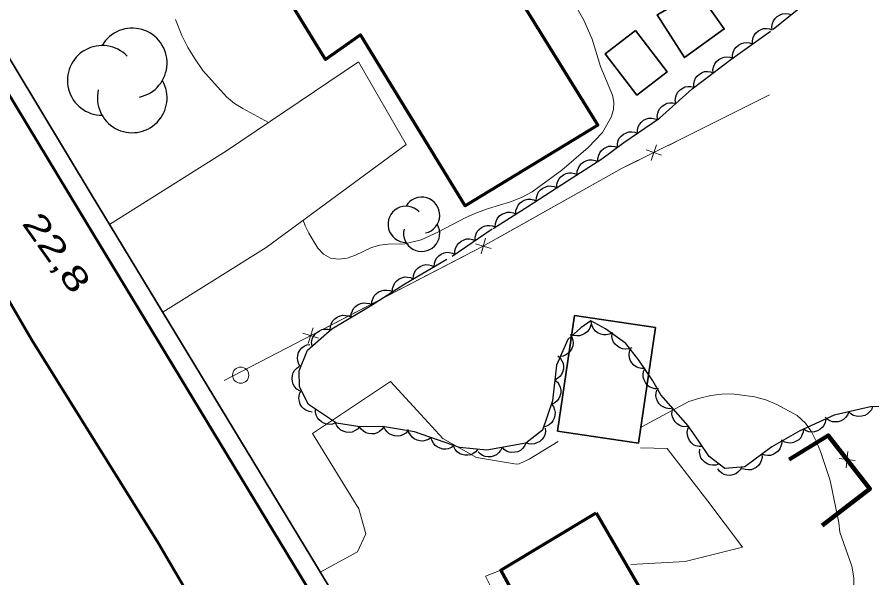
# Model space of a CAD drawing. Extents: x 356765 to 358572, y 5103174 to 5104650.
# Drawn here: x 356976.5 to 357029.2, y 5104149.8 to 5104184.4 of the extents above; entities that cross this region are included whole.
import ezdxf

# ---------------------------------------------------------------- set-up
doc = ezdxf.new("R2010")
doc.units = 0
doc.header["$LTSCALE"] = 0.6
doc.linetypes.add('DOT_DASHED', pattern=[7.7, 5, -1.2, 0.3, -1.2])
for name, color, linetype, lineweight in [('19', 7, 'Continuous', 13), ('2', 7, 'Continuous', 13), ('21', 7, 'Continuous', 53), ('22', 7, 'Continuous', 35), ('3', 7, 'Continuous', 140), ('31', 7, 'Continuous', 70), ('36', 7, 'Continuous', 13), ('37', 7, 'Continuous', 13), ('44', 7, 'Continuous', 25)]:
    doc.layers.add(name, color=color, linetype=linetype, lineweight=lineweight)

msp = doc.modelspace()

# ---------------------------------------------------------------- linework, layer by layer
at = {"layer": '19'}
for points in [[(356982.17, 5104171.58), (356989.38, 5104176.13), (356997.53, 5104181.62), (357000.48, 5104176.51), (356991.83, 5104170.16), (356985.45, 5104166.18)], [(357007.44, 5104156.81), (357007.28, 5104156.79), (357004.82, 5104157.21), (357002.74, 5104158.38), (357001.38, 5104159.87), (356999.5, 5104161.9), (356994.7, 5104158.7), (356997.55, 5104154.05), (356997.98, 5104152.51), (356997.46, 5104151.4), (356995.17, 5104150.13)], [(357009.85, 5104158.2), (357008.05, 5104157.1), (357007.44, 5104156.81)], [(357014.34, 5104150.61), (357017.69, 5104150.8), (357021.22, 5104151.67), (357019.08, 5104154.52), (357016.58, 5104157.77), (357014.93, 5104157.81)], [(357007.59, 5104145.44), (357005.37, 5104149.9), (357006.32, 5104150.26)]]:
    msp.add_lwpolyline(points, dxfattribs=at)
at = {"layer": '2'}
for points in [[(357010.78, 5104185.33), (357011.44, 5104184.19), (357011.95, 5104183.01), (357012.45, 5104181.33), (357013.2, 5104179.55), (357013.29, 5104179.12), (357013.27, 5104178.67), (357013.12, 5104178.21), (357012.58, 5104177.26), (357011.69, 5104176.33), (357010.07, 5104174.93), (357008.25, 5104173.59), (357007.58, 5104173.24), (357006.9, 5104172.98), (357005.54, 5104172.57), (357004.82, 5104172.3), (357004.15, 5104172.01), (357002.43, 5104171.11), (357001.39, 5104170.63), (357000.38, 5104170.38), (356999.35, 5104170.36), (356998.84, 5104170.3), (356998.33, 5104170.17), (356997.35, 5104169.7), (356996.83, 5104169.51), (356996.3, 5104169.45), (356995.8, 5104169.51), (356995.37, 5104169.76), (356995.03, 5104170.13), (356994.46, 5104171.05), (356994.24, 5104171.49), (356994.12, 5104171.84)], [(356991.97, 5104177.87), (356990.39, 5104178.73), (356989.87, 5104179.05), (356989.38, 5104179.46), (356987.92, 5104181.09), (356987.45, 5104181.78), (356987.01, 5104182.49), (356986.63, 5104183.23), (356986.23, 5104184.22)], [(357014.96, 5104159.08), (357017.91, 5104160.67), (357018.58, 5104160.88), (357019.26, 5104161.03), (357019.92, 5104161.11), (357020.58, 5104161.13), (357021.97, 5104160.96), (357022.66, 5104160.76), (357023.33, 5104160.48), (357024.6, 5104159.8), (357025.1, 5104159.33), (357025.48, 5104158.79), (357025.79, 5104158.18), (357026.03, 5104157.59), (357026.62, 5104155.8), (357027.16, 5104153.19), (357027.23, 5104152.61), (357027.97, 5104150.5), (357028.08, 5104149.79), (357028.14, 5104147.51)]]:
    msp.add_lwpolyline(points, dxfattribs=at)
at = {"layer": '21'}
for points in [[(357013.31, 5104118.03), (357013.3, 5104118.04), (357011.71, 5104120.59), (356980.28, 5104172.46), (356960.82, 5104204.67), (356951.35, 5104220.38)], [(356948.08, 5104213.56), (356952.3, 5104206.51), (356959.31, 5104195.01), (356965.11, 5104185.23), (356971.72, 5104174.15), (356977.35, 5104164.48), (356985.16, 5104151.95), (356992.16, 5104140.03), (356997.9, 5104130.03), (357003.26, 5104122.15), (357008.08, 5104114.42), (357010.06, 5104111.26), (357010.07, 5104111.26)]]:
    msp.add_lwpolyline(points, dxfattribs=at)
at = {"layer": '22'}
msp.add_lwpolyline([(356952.03, 5104221.81), (356954.4, 5104217.86), (356959.29, 5104209.66), (356963.6, 5104202.44), (356966.95, 5104196.86), (356981.04, 5104173.45), (356994.99, 5104150.43), (357006.25, 5104131.76), (357006.82, 5104130.83), (357013.93, 5104119.34)], dxfattribs=at)
at = {"layer": '31'}
for points in [[(356988.2, 5104193.65), (356997.56, 5104199.44), (357004.13, 5104188.51), (357005.16, 5104189.25), (357012.29, 5104177.71), (357004.11, 5104172.74), (356997.65, 5104183.28), (356995.49, 5104181.76), (356988.2, 5104193.65)], [(357012.19, 5104153.8), (357016.27, 5104146.78), (357020.65, 5104149.21), (357024.23, 5104142.8), (357017.12, 5104138.63), (357016.38, 5104139.55), (357012.48, 5104137.33), (357010.83, 5104140.01), (357009.15, 5104139.09), (357007.04, 5104142.95), (357008.55, 5104143.8), (357007.59, 5104145.44), (357008.64, 5104146.01), (357006.32, 5104150.26), (357012.19, 5104153.8)]]:
    msp.add_lwpolyline(points, close=True, dxfattribs=at)
at = {"layer": '31', "lineweight": 35}
for points in [[(357018.47, 5104185.96), (357020.1, 5104183.65), (357017.64, 5104181.88), (357015.95, 5104184.51), (357018.47, 5104185.96)], [(357014.62, 5104183.54), (357012.75, 5104182.11), (357014.71, 5104179.56), (357016.57, 5104180.99), (357014.62, 5104183.54)], [(357009.81, 5104158.83), (357010.86, 5104165.96), (357015.85, 5104165.22), (357014.8, 5104158.1), (357009.81, 5104158.83)]]:
    msp.add_lwpolyline(points, close=True, dxfattribs=at)
at = {"layer": '36'}
msp.add_circle((356990.259, 5104162.29), 0.5, dxfattribs=at)
at = {"layer": '37'}
for p, q in [((357021.12, 5104178.7), (357022.88, 5104179.59)), ((357015.59, 5104175.54), (357015.91, 5104176.49)), ((357016.23, 5104175.86), (357015.28, 5104176.18)), ((357006.1, 5104170.74), (357010.47, 5104173.19)), ((357005.1, 5104169.77), (357005.37, 5104170.73)), ((357005.71, 5104170.11), (357004.75, 5104170.39)), ((356999.91, 5104167.49), (357004.35, 5104169.79)), ((356995.47, 5104165.19), (356999.91, 5104167.49)), ((356995.06, 5104164.58), (356994.1, 5104164.88)), ((356994.43, 5104164.25), (356994.73, 5104165.21)), ((356989.25, 5104161.97), (356993.69, 5104164.27)), ((357027.73, 5104157.58), (357027.61, 5104156.58)), ((357028.17, 5104157.02), (357027.18, 5104157.14))]:
    msp.add_line(p, q, dxfattribs=at)
for points in [[(356989.25, 5104161.97), (357005.18, 5104170.22), (357013.79, 5104175.05), (357017.66, 5104176.96), (357022.88, 5104179.59)], [(357016.65, 5104176.46), (357017.66, 5104176.96), (357021.12, 5104178.7)], [(357010.47, 5104173.19), (357013.79, 5104175.05), (357014.86, 5104175.58)], [(357027.06, 5104157.87), (357026.51, 5104158.57), (357024.1, 5104157.08)], [(357026.14, 5104153.01), (357029.08, 5104155.28), (357028.29, 5104156.29)]]:
    msp.add_lwpolyline(points, dxfattribs=at)
at = {"layer": '37', "lineweight": 158}
msp.add_lwpolyline([(357026.14, 5104153.01), (357029.08, 5104155.28), (357026.51, 5104158.57), (357024.1, 5104157.08)], dxfattribs=at)
at = {"layer": '44', "linetype": 'DOT_DASHED'}
msp.add_lwpolyline([(357031.12, 5104160.39), (357029.12, 5104160.33), (357026.88, 5104159.82), (357024.76, 5104158.85), (357023.03, 5104157.86), (357021.36, 5104156.63), (357020.13, 5104156.54), (357019.17, 5104157.27), (357018.52, 5104158.22), (357017.87, 5104159.17), (357016.19, 5104161.08), (357015.69, 5104161.94), (357014.83, 5104163.21), (357014.03, 5104164.24), (357012.77, 5104165.14), (357011.87, 5104165.64), (357011.24, 5104165.21), (357010.44, 5104164.48), (357009.75, 5104162.9), (357009.5, 5104160.7), (357008.88, 5104158.89), (357007.85, 5104158.1), (357005.45, 5104157.67), (357003.77, 5104157.83), (357000.98, 5104158.8), (356999, 5104159.12), (356997.61, 5104159.1), (356996.17, 5104159.32), (356994.45, 5104160.47), (356993.89, 5104161.57), (356993.86, 5104162.56), (356994.38, 5104163.84), (356995.89, 5104165.15), (356998.26, 5104166.57), (357000.39, 5104167.92), (357003.3, 5104169.63), (357005.83, 5104171.34), (357007.97, 5104172.7), (357010.42, 5104174.27), (357012.55, 5104175.63), (357013.9, 5104176.63), (357016.11, 5104178.14), (357018.11, 5104179.96), (357020.5, 5104181.76), (357023.11, 5104183.63), (357026.69, 5104186.53)], dxfattribs=at)
at = {"layer": '44'}
for points in [[(357023.06, 5104183.59), (357023.04, 5104183.79), (357023.08, 5104183.99), (357023.14, 5104184.15), (357023.24, 5104184.29), (357023.37, 5104184.42), (357023.54, 5104184.51), (357023.69, 5104184.58), (357023.86, 5104184.59), (357024.05, 5104184.58), (357024.22, 5104184.53)], [(357021.83, 5104182.72), (357021.83, 5104182.92), (357021.88, 5104183.12), (357021.95, 5104183.27), (357022.06, 5104183.41), (357022.2, 5104183.53), (357022.37, 5104183.61), (357022.52, 5104183.67), (357022.7, 5104183.67), (357022.88, 5104183.65), (357023.05, 5104183.59)], [(357020.61, 5104181.84), (357020.61, 5104182.05), (357020.66, 5104182.25), (357020.73, 5104182.4), (357020.84, 5104182.53), (357020.98, 5104182.65), (357021.15, 5104182.74), (357021.3, 5104182.79), (357021.48, 5104182.8), (357021.66, 5104182.78), (357021.83, 5104182.72)], [(357019.41, 5104180.94), (357019.4, 5104181.15), (357019.45, 5104181.35), (357019.51, 5104181.5), (357019.62, 5104181.64), (357019.76, 5104181.76), (357019.93, 5104181.85), (357020.08, 5104181.91), (357020.26, 5104181.92), (357020.44, 5104181.9), (357020.61, 5104181.84)], [(357018.22, 5104180.04), (357018.21, 5104180.25), (357018.25, 5104180.45), (357018.32, 5104180.6), (357018.42, 5104180.74), (357018.56, 5104180.86), (357018.73, 5104180.95), (357018.88, 5104181.01), (357019.06, 5104181.02), (357019.24, 5104181), (357019.41, 5104180.94)], [(357017.1, 5104179.04), (357017.07, 5104179.25), (357017.1, 5104179.45), (357017.15, 5104179.61), (357017.24, 5104179.75), (357017.37, 5104179.89), (357017.53, 5104179.99), (357017.67, 5104180.07), (357017.85, 5104180.09), (357018.03, 5104180.09), (357018.21, 5104180.05)], [(357015.99, 5104178.03), (357015.96, 5104178.24), (357015.99, 5104178.44), (357016.04, 5104178.6), (357016.13, 5104178.74), (357016.26, 5104178.88), (357016.42, 5104178.98), (357016.56, 5104179.06), (357016.74, 5104179.08), (357016.92, 5104179.08), (357017.1, 5104179.04)], [(357014.74, 5104177.2), (357014.74, 5104177.41), (357014.79, 5104177.61), (357014.86, 5104177.76), (357014.98, 5104177.89), (357015.12, 5104178.01), (357015.29, 5104178.09), (357015.45, 5104178.14), (357015.62, 5104178.14), (357015.81, 5104178.11), (357015.98, 5104178.05)], [(357013.5, 5104176.36), (357013.5, 5104176.56), (357013.56, 5104176.76), (357013.62, 5104176.91), (357013.74, 5104177.04), (357013.88, 5104177.16), (357014.06, 5104177.24), (357014.21, 5104177.29), (357014.39, 5104177.3), (357014.57, 5104177.27), (357014.74, 5104177.2)], [(357012.3, 5104175.45), (357012.29, 5104175.66), (357012.35, 5104175.85), (357012.41, 5104176.01), (357012.52, 5104176.14), (357012.66, 5104176.27), (357012.83, 5104176.35), (357012.98, 5104176.41), (357013.15, 5104176.42), (357013.34, 5104176.4), (357013.51, 5104176.34)], [(357011.03, 5104174.66), (357011.03, 5104174.87), (357011.1, 5104175.06), (357011.17, 5104175.21), (357011.29, 5104175.34), (357011.44, 5104175.45), (357011.61, 5104175.52), (357011.77, 5104175.57), (357011.94, 5104175.57), (357012.13, 5104175.54), (357012.29, 5104175.47)], [(357009.76, 5104173.85), (357009.77, 5104174.06), (357009.83, 5104174.25), (357009.91, 5104174.4), (357010.02, 5104174.53), (357010.17, 5104174.64), (357010.35, 5104174.72), (357010.5, 5104174.76), (357010.68, 5104174.76), (357010.86, 5104174.73), (357011.03, 5104174.66)], [(357008.5, 5104173.04), (357008.51, 5104173.25), (357008.57, 5104173.44), (357008.64, 5104173.59), (357008.76, 5104173.72), (357008.91, 5104173.83), (357009.08, 5104173.91), (357009.24, 5104173.96), (357009.42, 5104173.95), (357009.6, 5104173.92), (357009.76, 5104173.85)], [(357007.24, 5104172.23), (357007.24, 5104172.44), (357007.31, 5104172.64), (357007.38, 5104172.78), (357007.5, 5104172.91), (357007.65, 5104173.02), (357007.82, 5104173.1), (357007.98, 5104173.15), (357008.15, 5104173.14), (357008.34, 5104173.11), (357008.5, 5104173.04)], [(357005.97, 5104171.43), (357005.98, 5104171.64), (357006.04, 5104171.83), (357006.11, 5104171.98), (357006.23, 5104172.11), (357006.38, 5104172.22), (357006.56, 5104172.29), (357006.71, 5104172.34), (357006.89, 5104172.34), (357007.07, 5104172.31), (357007.24, 5104172.23)], [(357004.72, 5104170.59), (357004.72, 5104170.8), (357004.78, 5104171), (357004.85, 5104171.15), (357004.97, 5104171.28), (357005.11, 5104171.4), (357005.29, 5104171.47), (357005.44, 5104171.53), (357005.62, 5104171.53), (357005.8, 5104171.5), (357005.97, 5104171.43)], [(357003.48, 5104169.75), (357003.48, 5104169.96), (357003.54, 5104170.16), (357003.61, 5104170.31), (357003.73, 5104170.44), (357003.87, 5104170.56), (357004.04, 5104170.63), (357004.2, 5104170.69), (357004.37, 5104170.69), (357004.56, 5104170.66), (357004.72, 5104170.59)], [(357002.2, 5104168.98), (357002.21, 5104169.19), (357002.28, 5104169.38), (357002.36, 5104169.53), (357002.48, 5104169.65), (357002.63, 5104169.76), (357002.81, 5104169.83), (357002.97, 5104169.87), (357003.15, 5104169.86), (357003.33, 5104169.82), (357003.49, 5104169.74)], [(357000.9, 5104168.22), (357000.92, 5104168.43), (357000.99, 5104168.62), (357001.07, 5104168.77), (357001.19, 5104168.89), (357001.34, 5104169), (357001.52, 5104169.07), (357001.68, 5104169.11), (357001.85, 5104169.1), (357002.03, 5104169.06), (357002.2, 5104168.98)], [(356999.63, 5104167.44), (356999.63, 5104167.64), (356999.7, 5104167.84), (356999.77, 5104167.99), (356999.89, 5104168.11), (357000.04, 5104168.23), (357000.21, 5104168.3), (357000.37, 5104168.35), (357000.55, 5104168.34), (357000.73, 5104168.31), (357000.89, 5104168.24)], [(356998.36, 5104166.63), (356998.36, 5104166.84), (356998.43, 5104167.03), (356998.5, 5104167.18), (356998.62, 5104167.31), (356998.77, 5104167.42), (356998.95, 5104167.5), (356999.1, 5104167.54), (356999.28, 5104167.54), (356999.46, 5104167.51), (356999.63, 5104167.44)], [(356997.07, 5104165.86), (356997.08, 5104166.07), (356997.15, 5104166.26), (356997.23, 5104166.4), (356997.35, 5104166.53), (356997.5, 5104166.64), (356997.68, 5104166.71), (356997.84, 5104166.75), (356998.02, 5104166.74), (356998.2, 5104166.71), (356998.36, 5104166.63)], [(356995.79, 5104165.09), (356995.8, 5104165.3), (356995.87, 5104165.49), (356995.94, 5104165.63), (356996.07, 5104165.76), (356996.22, 5104165.87), (356996.4, 5104165.94), (356996.55, 5104165.98), (356996.73, 5104165.97), (356996.91, 5104165.94), (356997.07, 5104165.86)], [(357011.89, 5104165.65), (357011.89, 5104165.44), (357011.83, 5104165.25), (357011.76, 5104165.1), (357011.64, 5104164.96), (357011.5, 5104164.85), (357011.33, 5104164.77), (357011.17, 5104164.71), (357011, 5104164.71), (357010.81, 5104164.74), (357010.65, 5104164.8)], [(357013.2, 5104164.9), (357013.01, 5104164.81), (357012.81, 5104164.77), (357012.65, 5104164.77), (357012.48, 5104164.81), (357012.31, 5104164.88), (357012.16, 5104165), (357012.04, 5104165.12), (357011.96, 5104165.28), (357011.9, 5104165.45), (357011.89, 5104165.63)], [(356994.67, 5104164.09), (356994.64, 5104164.3), (356994.68, 5104164.5), (356994.73, 5104164.65), (356994.83, 5104164.8), (356994.95, 5104164.93), (356995.12, 5104165.03), (356995.27, 5104165.1), (356995.44, 5104165.12), (356995.63, 5104165.12), (356995.8, 5104165.07)], [(357014.39, 5104163.98), (357014.19, 5104163.91), (357013.99, 5104163.9), (357013.82, 5104163.91), (357013.66, 5104163.97), (357013.5, 5104164.07), (357013.37, 5104164.2), (357013.26, 5104164.33), (357013.2, 5104164.49), (357013.16, 5104164.68), (357013.17, 5104164.86)], [(357010.59, 5104164.81), (357010.7, 5104164.64), (357010.75, 5104164.44), (357010.77, 5104164.28), (357010.75, 5104164.1), (357010.69, 5104163.93), (357010.58, 5104163.77), (357010.48, 5104163.64), (357010.33, 5104163.55), (357010.16, 5104163.47), (357009.99, 5104163.44)], [(356993.96, 5104162.8), (356993.84, 5104162.97), (356993.78, 5104163.17), (356993.76, 5104163.33), (356993.78, 5104163.51), (356993.83, 5104163.68), (356993.93, 5104163.85), (356994.03, 5104163.98), (356994.18, 5104164.07), (356994.35, 5104164.15), (356994.52, 5104164.19)], [(357015.22, 5104162.71), (357015.01, 5104162.69), (357014.81, 5104162.74), (357014.66, 5104162.8), (357014.52, 5104162.91), (357014.39, 5104163.04), (357014.3, 5104163.21), (357014.24, 5104163.36), (357014.23, 5104163.54), (357014.24, 5104163.72), (357014.3, 5104163.89)], [(357009.82, 5104163.48), (357009.98, 5104163.35), (357010.08, 5104163.18), (357010.15, 5104163.03), (357010.18, 5104162.85), (357010.17, 5104162.67), (357010.12, 5104162.48), (357010.06, 5104162.33), (357009.95, 5104162.2), (357009.81, 5104162.08), (357009.65, 5104161.99)], [(356993.9, 5104161.32), (356993.72, 5104161.43), (356993.59, 5104161.59), (356993.5, 5104161.73), (356993.45, 5104161.89), (356993.43, 5104162.08), (356993.45, 5104162.27), (356993.49, 5104162.43), (356993.58, 5104162.58), (356993.71, 5104162.71), (356993.85, 5104162.82)], [(357016.03, 5104161.44), (357015.82, 5104161.44), (357015.62, 5104161.5), (357015.47, 5104161.57), (357015.34, 5104161.68), (357015.23, 5104161.83), (357015.15, 5104162), (357015.09, 5104162.16), (357015.09, 5104162.33), (357015.12, 5104162.52), (357015.19, 5104162.68)], [(357009.65, 5104161.99), (357009.81, 5104161.86), (357009.92, 5104161.69), (357009.98, 5104161.54), (357010.01, 5104161.36), (357010.01, 5104161.18), (357009.95, 5104160.99), (357009.89, 5104160.84), (357009.78, 5104160.71), (357009.64, 5104160.59), (357009.48, 5104160.5)], [(356994.68, 5104160.01), (356994.48, 5104160.04), (356994.29, 5104160.12), (356994.15, 5104160.21), (356994.03, 5104160.34), (356993.93, 5104160.49), (356993.88, 5104160.68), (356993.85, 5104160.84), (356993.87, 5104161.01), (356993.92, 5104161.19), (356994, 5104161.35)], [(357016.92, 5104160.25), (357016.71, 5104160.22), (357016.51, 5104160.26), (357016.36, 5104160.31), (357016.21, 5104160.4), (357016.08, 5104160.53), (357015.98, 5104160.69), (357015.91, 5104160.84), (357015.88, 5104161.02), (357015.89, 5104161.2), (357015.93, 5104161.37)], [(356996.12, 5104159.35), (356995.93, 5104159.27), (356995.73, 5104159.25), (356995.56, 5104159.26), (356995.4, 5104159.32), (356995.24, 5104159.41), (356995.1, 5104159.54), (356994.99, 5104159.66), (356994.92, 5104159.82), (356994.88, 5104160), (356994.88, 5104160.18)], [(357009.44, 5104160.51), (357009.56, 5104160.35), (357009.63, 5104160.16), (357009.67, 5104159.99), (357009.65, 5104159.82), (357009.61, 5104159.64), (357009.52, 5104159.47), (357009.43, 5104159.34), (357009.29, 5104159.23), (357009.12, 5104159.14), (357008.95, 5104159.09)], [(357017.91, 5104159.12), (357017.7, 5104159.1), (357017.5, 5104159.13), (357017.35, 5104159.18), (357017.2, 5104159.28), (357017.07, 5104159.4), (357016.97, 5104159.57), (357016.9, 5104159.71), (357016.87, 5104159.89), (357016.88, 5104160.07), (357016.92, 5104160.25)], [(357029.24, 5104160.36), (357029.17, 5104160.16), (357029.04, 5104160), (357028.92, 5104159.89), (357028.77, 5104159.81), (357028.59, 5104159.75), (357028.4, 5104159.74), (357028.24, 5104159.75), (357028.07, 5104159.81), (357027.91, 5104159.9), (357027.78, 5104160.03)], [(357026.36, 5104159.58), (357026.32, 5104159.37), (357026.23, 5104159.19), (357026.14, 5104159.06), (357026, 5104158.94), (357025.84, 5104158.85), (357025.66, 5104158.8), (357025.5, 5104158.78), (357025.32, 5104158.8), (357025.15, 5104158.86), (357024.99, 5104158.96)], [(357027.78, 5104160.03), (357027.7, 5104159.83), (357027.58, 5104159.67), (357027.46, 5104159.56), (357027.31, 5104159.47), (357027.13, 5104159.42), (357026.94, 5104159.41), (357026.78, 5104159.41), (357026.61, 5104159.48), (357026.45, 5104159.57), (357026.32, 5104159.69)], [(356997.6, 5104159.1), (356997.46, 5104158.95), (356997.28, 5104158.85), (356997.13, 5104158.78), (356996.95, 5104158.76), (356996.77, 5104158.78), (356996.59, 5104158.84), (356996.44, 5104158.9), (356996.31, 5104159.02), (356996.19, 5104159.17), (356996.12, 5104159.33)], [(356999.1, 5104159.12), (356998.98, 5104158.95), (356998.83, 5104158.82), (356998.69, 5104158.73), (356998.52, 5104158.68), (356998.34, 5104158.66), (356998.15, 5104158.69), (356997.99, 5104158.73), (356997.84, 5104158.83), (356997.7, 5104158.95), (356997.6, 5104159.1)], [(357000.58, 5104158.86), (357000.44, 5104158.71), (357000.26, 5104158.61), (357000.11, 5104158.55), (356999.93, 5104158.53), (356999.75, 5104158.55), (356999.57, 5104158.61), (356999.42, 5104158.68), (356999.29, 5104158.79), (356999.17, 5104158.94), (356999.1, 5104159.1)], [(357018.75, 5104157.88), (357018.54, 5104157.88), (357018.35, 5104157.94), (357018.2, 5104158), (357018.07, 5104158.12), (357017.95, 5104158.26), (357017.87, 5104158.44), (357017.82, 5104158.59), (357017.81, 5104158.77), (357017.84, 5104158.95), (357017.91, 5104159.12)], [(357002.01, 5104158.44), (357001.85, 5104158.32), (357001.65, 5104158.25), (357001.49, 5104158.21), (357001.32, 5104158.23), (357001.14, 5104158.27), (357000.97, 5104158.36), (357000.84, 5104158.46), (357000.73, 5104158.6), (357000.64, 5104158.76), (357000.6, 5104158.93)], [(357009.05, 5104159.02), (357009.06, 5104158.81), (357009.02, 5104158.61), (357008.96, 5104158.46), (357008.85, 5104158.32), (357008.71, 5104158.2), (357008.54, 5104158.11), (357008.39, 5104158.05), (357008.22, 5104158.03), (357008.03, 5104158.05), (357007.86, 5104158.11)], [(357024.98, 5104158.98), (357024.97, 5104158.77), (357024.89, 5104158.58), (357024.81, 5104158.43), (357024.69, 5104158.31), (357024.54, 5104158.21), (357024.36, 5104158.14), (357024.2, 5104158.1), (357024.02, 5104158.11), (357023.84, 5104158.15), (357023.68, 5104158.23)], [(357003.43, 5104157.95), (357003.26, 5104157.82), (357003.07, 5104157.75), (357002.91, 5104157.72), (357002.73, 5104157.73), (357002.56, 5104157.78), (357002.39, 5104157.87), (357002.25, 5104157.96), (357002.15, 5104158.1), (357002.06, 5104158.27), (357002.01, 5104158.44)], [(357007.86, 5104158.1), (357007.78, 5104157.91), (357007.65, 5104157.76), (357007.52, 5104157.65), (357007.36, 5104157.57), (357007.18, 5104157.53), (357006.99, 5104157.52), (357006.83, 5104157.54), (357006.67, 5104157.61), (357006.51, 5104157.71), (357006.39, 5104157.84)], [(357023.63, 5104158.3), (357023.64, 5104158.1), (357023.59, 5104157.9), (357023.53, 5104157.75), (357023.42, 5104157.61), (357023.28, 5104157.49), (357023.11, 5104157.4), (357022.95, 5104157.34), (357022.78, 5104157.33), (357022.59, 5104157.35), (357022.42, 5104157.41)], [(357004.9, 5104157.72), (357004.77, 5104157.56), (357004.6, 5104157.45), (357004.45, 5104157.38), (357004.28, 5104157.35), (357004.1, 5104157.35), (357003.91, 5104157.4), (357003.76, 5104157.46), (357003.62, 5104157.57), (357003.5, 5104157.71), (357003.41, 5104157.86)], [(357006.39, 5104157.84), (357006.3, 5104157.65), (357006.17, 5104157.49), (357006.05, 5104157.38), (357005.89, 5104157.31), (357005.71, 5104157.26), (357005.52, 5104157.26), (357005.35, 5104157.27), (357005.19, 5104157.34), (357005.04, 5104157.44), (357004.91, 5104157.57)], [(357019.78, 5104156.81), (357019.58, 5104156.74), (357019.38, 5104156.74), (357019.21, 5104156.75), (357019.05, 5104156.82), (357018.89, 5104156.92), (357018.76, 5104157.06), (357018.66, 5104157.19), (357018.6, 5104157.35), (357018.57, 5104157.54), (357018.58, 5104157.72)], [(357022.42, 5104157.41), (357022.43, 5104157.21), (357022.38, 5104157.01), (357022.32, 5104156.86), (357022.21, 5104156.72), (357022.07, 5104156.6), (357021.9, 5104156.51), (357021.75, 5104156.45), (357021.57, 5104156.44), (357021.39, 5104156.46), (357021.22, 5104156.52)], [(357021.18, 5104156.62), (357021.08, 5104156.44), (357020.93, 5104156.3), (357020.8, 5104156.2), (357020.63, 5104156.14), (357020.45, 5104156.11), (357020.26, 5104156.13), (357020.1, 5104156.16), (357019.94, 5104156.25), (357019.8, 5104156.37), (357019.69, 5104156.51)]]:
    msp.add_lwpolyline(points, dxfattribs=at)
for centre, radius, start, end in [((356983.5683, 5104181.5442), 2.1508, 282.26917, 149.72626), ((356981.7186, 5104180.4688), 2.1508, 44.11537, 269.80396), ((356983.5683, 5104179.3935), 2.1508, 166.93686, 29.62122), ((357001.4266, 5104172.1539), 1.1171, 282.26917, 149.72626), ((357000.4659, 5104171.5954), 1.1171, 44.11537, 269.80396), ((357001.4266, 5104171.0368), 1.1171, 166.93686, 29.62122)]:
    msp.add_arc(centre, radius, start, end, dxfattribs=at)

# ---------------------------------------------------------------- texts
at = {"layer": '3', "width": 1.4}
msp.add_text('22,8   ', height=1.5, rotation=305.357, dxfattribs=at).set_placement((356976.72, 5104171.65))

doc.saveas('drawing.dxf')
